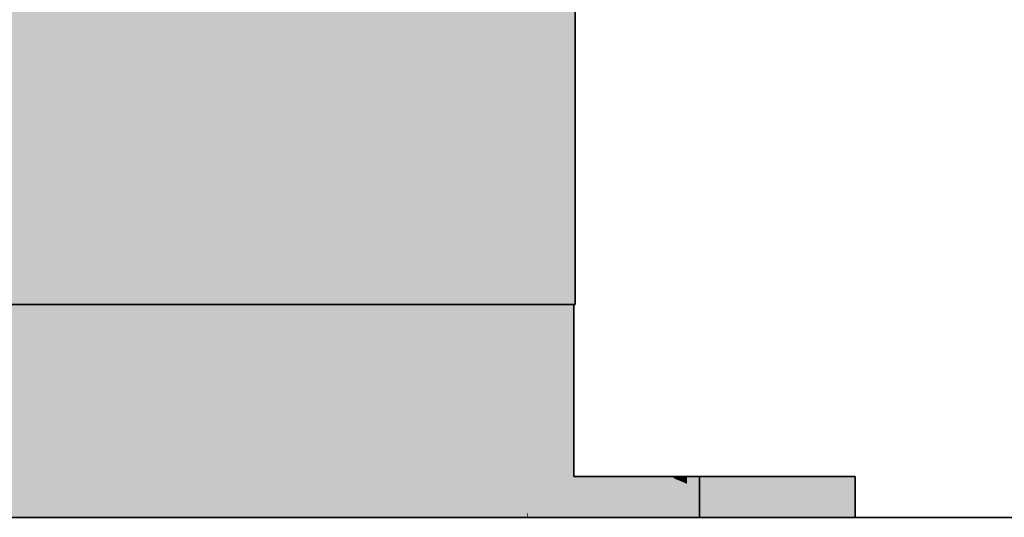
# Model space of a CAD drawing. Extents: x -133 to 627, y -127 to 467.
# Tile 356 of 421: x 385.74 to 388.14, y 36.78 to 37.99. Entities that reach past the tile are written whole.
import ezdxf

# ---------------------------------------------------------------- set-up
doc = ezdxf.new("R2010")
doc.units = 0
doc.layers.get('0').update_dxf_attribs({"lineweight": 35})
for name, color, linetype, lineweight, true_color in [('A_Aussenwand', 3, 'Continuous', 35, 0x00ff00), ('A_Geschossdecke-A06HSTEENL', 7, 'Continuous', 35, 0x008080), ('M-EQPT', 2, 'Continuous', 30, 0xffff00), ('M-EQPT-Shading', 2, 'Continuous', 30, 0xffff00)]:
    doc.layers.add(name, color=color, linetype=linetype, lineweight=lineweight, true_color=true_color)

# ---------------------------------------------------------------- blocks, each defined once
blk = doc.blocks.new('3D-Ansicht-A06HSS96NL', base_point=(136.761, 13.6809))
at = {"layer": 'M-EQPT-Shading', "color": 2, "true_color": 0xffff00}
for points in [[(387.0925, 37.2952), (386.1721, 48.1059), (380.4896, 37.2952), (386.1625, 48.1099)], [(381.4196, 48.1099), (381.41, 48.1059), (386.1625, 48.1099), (380.4896, 37.2952)], [(382.0512, 40.2722), (386.1625, 48.1099), (387.0925, 37.2952), (386.1721, 48.1059)], [(386.1721, 48.1059), (386.1825, 48.1046), (387.0925, 37.2952)], [(387.0925, 37.2952), (386.1825, 48.1046), (386.1721, 48.1059)], [(387.0925, 48.1046), (387.0925, 37.2952), (386.1825, 48.1046)], [(386.1825, 48.1046), (387.0925, 37.2952), (387.0925, 48.1046)], [(382.0512, 40.2722), (387.0925, 37.2952), (382.0512, 37.2952)], [(380.4896, 37.2952), (387.0925, 37.2952), (381.1096, 38.4772), (386.9919, 38.4772)], [(386.9919, 38.4772), (387.0925, 37.2952), (386.993, 38.4772)], [(386.993, 38.4772), (387.0925, 37.2952), (387.0925, 38.4772)], [(380.4896, 36.8752), (380.4896, 37.2952), (387.0896, 36.8752), (387.0896, 37.2952)], [(387.0896, 37.2952), (380.4896, 37.2952), (387.0896, 36.8752), (380.4896, 36.8752)], [(380.4896, 36.8752), (380.4896, 37.2952), (387.0896, 36.8752), (387.0896, 37.2952)], [(387.0896, 37.2952), (380.4896, 37.2952), (387.0896, 36.8752), (380.4896, 36.8752)], [(386.4279, 36.8752), (382.5911, 36.8752), (386.4279, 37.2952), (382.5911, 37.2952)], [(387.0896, 36.8752), (387.0896, 37.2952), (383.6653, 36.8752), (383.6653, 37.2952)], [(387.0896, 36.8752), (387.0896, 37.2952), (384.2513, 36.8752), (384.2513, 37.2952)], [(386.4279, 36.8752), (385.6513, 36.8752), (386.4279, 37.2952), (385.6513, 37.2952)], [(386.4279, 37.2952), (386.7021, 37.2952), (386.4279, 36.8752), (386.7021, 36.8752)], [(386.4279, 37.2952), (386.7021, 37.2952), (386.4279, 36.8752), (386.7021, 36.8752)], [(386.7021, 36.8752), (386.7021, 37.2952), (386.9129, 36.8752), (386.9129, 37.2952)], [(386.7021, 36.8752), (386.7021, 37.2952), (386.9129, 36.8752), (386.9129, 37.2952)], [(386.9129, 36.8752), (386.9129, 37.2952), (386.9758, 36.8752), (386.9758, 37.2952)], [(386.9129, 36.8752), (386.9129, 37.2952), (386.9758, 36.8752), (386.9758, 37.2952)], [(386.9758, 36.8752), (386.9758, 37.2952), (386.9779, 36.8752), (386.9779, 37.2952)], [(386.9758, 36.8752), (386.9758, 37.2952), (386.9779, 36.8752), (386.9779, 37.2952)], [(386.9779, 37.2952), (387.0896, 37.2952), (386.9779, 36.8752), (387.0896, 36.8752)], [(386.9779, 37.2952), (387.0896, 37.2952), (386.9779, 36.8752), (387.0896, 36.8752)], [(380.4896, 36.8752), (387.7766, 36.7752), (379.4296, 36.8752), (379.4296, 36.7752)], [(387.7766, 36.7752), (387.0896, 36.8752), (379.4296, 36.7752), (380.4896, 36.8752)], [(380.4896, 36.8752), (387.7766, 36.7752), (379.4296, 36.8752), (379.4296, 36.7752)], [(387.7766, 36.7752), (387.0896, 36.8752), (379.4296, 36.7752), (380.4896, 36.8752)], [(387.7766, 36.8752), (380.4896, 36.8752), (387.7766, 36.7752)], [(387.7766, 36.8752), (380.4896, 36.8752), (387.7766, 36.7752)], [(382.5911, 36.8464), (386.4279, 36.7937), (382.5911, 36.8752), (386.4279, 36.8752)], [(383.6653, 36.8305), (387.0896, 36.8752), (383.6653, 36.8752)], [(387.0896, 36.8752), (383.6653, 36.8305), (387.6719, 36.7752), (383.6653, 36.7752)], [(384.2513, 36.7752), (387.7766, 36.7752), (384.2513, 36.8752), (387.0896, 36.8752)], [(385.6513, 36.8044), (386.4279, 36.7937), (385.6513, 36.8752), (386.4279, 36.8752)], [(386.4279, 36.8752), (386.4279, 36.7937), (386.7021, 36.8752), (386.7021, 36.79)], [(386.4279, 36.8752), (386.4279, 36.7937), (386.7021, 36.8752), (386.7021, 36.79)], [(386.7021, 36.8752), (386.7021, 36.79), (386.9129, 36.8752), (386.9129, 36.7871)], [(386.7021, 36.8752), (386.7021, 36.79), (386.9129, 36.8752), (386.9129, 36.7871)], [(386.9129, 36.8752), (386.9129, 36.7871), (386.9758, 36.8752), (386.9758, 36.7862)], [(386.9129, 36.8752), (386.9129, 36.7871), (386.9758, 36.8752), (386.9758, 36.7862)], [(386.9758, 36.8752), (386.9758, 36.7862), (386.9779, 36.8752), (386.9779, 36.7862)], [(386.9758, 36.8752), (386.9758, 36.7862), (386.9779, 36.8752), (386.9779, 36.7862)], [(387.0887, 36.8752), (386.9779, 36.8752), (387.0887, 36.7847), (386.9779, 36.7862)], [(386.9779, 36.8752), (386.9779, 36.7862), (387.0887, 36.8752), (387.0887, 36.7847)], [(387.1845, 36.8752), (387.0887, 36.8752), (387.1845, 36.7834), (387.0887, 36.7847)], [(387.0887, 36.8752), (387.0887, 36.7847), (387.1565, 36.8752), (387.1565, 36.7837)], [(387.7766, 36.8752), (387.0896, 36.8752), (387.7766, 36.7752)], [(387.7766, 36.8752), (387.0896, 36.8752), (387.7766, 36.7752)], [(387.0896, 36.8752), (387.6719, 36.7752), (387.6719, 36.7905)], [(387.6719, 36.8752), (387.0896, 36.8752), (387.6719, 36.7905)], [(387.7766, 36.8752), (387.0896, 36.8752), (387.7766, 36.7752)], [(387.1565, 36.7837), (387.7766, 36.7752), (387.1565, 36.8752), (387.7766, 36.8752)], [(387.1845, 36.7834), (387.7766, 36.7752), (387.1845, 36.8752), (387.7766, 36.8752)], [(387.7766, 36.8752), (387.3966, 36.8752), (387.7766, 36.7752), (387.3966, 36.7752)], [(387.3966, 36.8752), (387.7766, 36.8752), (387.3966, 36.7752), (387.7766, 36.7752)], [(387.7766, 36.8532), (387.7766, 36.8752), (387.3966, 36.8532), (387.3966, 36.8752)], [(387.3966, 36.8752), (387.7766, 36.8752), (387.3966, 36.7752), (387.7766, 36.7752)], [(387.7766, 36.8752), (387.3966, 36.8752), (387.7766, 36.7752), (387.3966, 36.7752)], [(387.3966, 36.7752), (387.3966, 36.8752), (387.7482, 36.7752), (387.7482, 36.8752)], [(387.7766, 36.8752), (387.3966, 36.8752), (387.7766, 36.7752), (387.3966, 36.7752)], [(387.3966, 36.8752), (387.7766, 36.8752), (387.3966, 36.7752), (387.7766, 36.7752)], [(387.7766, 36.7752), (387.7766, 36.8752), (387.6719, 36.7905), (387.6719, 36.8752)], [(387.7482, 36.8752), (387.7766, 36.8752), (387.7482, 36.7752), (387.7766, 36.7752)], [(382.5911, 36.7752), (382.5911, 36.8464), (386.4279, 36.7752), (386.4279, 36.7937)], [(387.7766, 36.7752), (387.7766, 36.8532), (387.3966, 36.7752), (387.3966, 36.8532)], [(385.6513, 36.7752), (385.6513, 36.8044), (386.4279, 36.7752), (386.4279, 36.7937)], [(386.4279, 36.7752), (386.4279, 36.7937), (386.7021, 36.7752), (386.7021, 36.79)], [(386.4279, 36.7752), (386.4279, 36.7937), (386.7021, 36.7752), (386.7021, 36.79)], [(386.7021, 36.7752), (386.7021, 36.79), (386.9129, 36.7752), (386.9129, 36.7871)], [(386.7021, 36.7752), (386.7021, 36.79), (386.9129, 36.7752), (386.9129, 36.7871)], [(386.9129, 36.7752), (386.9129, 36.7871), (386.9758, 36.7752), (386.9758, 36.7862)], [(386.9129, 36.7752), (386.9129, 36.7871), (386.9758, 36.7752), (386.9758, 36.7862)], [(386.9758, 36.7752), (386.9758, 36.7862), (386.9779, 36.7752), (386.9779, 36.7862)], [(386.9758, 36.7752), (386.9758, 36.7862), (386.9779, 36.7752), (386.9779, 36.7862)], [(387.0887, 36.7752), (386.9779, 36.7752), (387.0887, 36.7847), (386.9779, 36.7862)], [(386.9779, 36.7752), (386.9779, 36.7862), (387.0887, 36.7752), (387.0887, 36.7847)], [(387.1845, 36.7752), (387.0887, 36.7752), (387.1845, 36.7834), (387.0887, 36.7847)], [(387.0887, 36.7752), (387.0887, 36.7847), (387.1565, 36.7752), (387.1565, 36.7837)], [(387.1565, 36.7837), (387.7766, 36.7752), (387.1565, 36.7752)], [(387.1845, 36.7834), (387.7766, 36.7752), (387.1845, 36.7752)], [(387.6719, 36.7752), (387.7766, 36.7752), (387.6719, 36.7905)]]:
    blk.add_solid(points, dxfattribs=at)
at = {"layer": 'M-EQPT-Shading', "color": 54, "true_color": 0x909000}
for points in [[(387.2807, 36.7752), (387.2807, 36.8752), (387.2766, 36.7752), (387.2766, 36.8752)], [(387.2807, 36.8752), (387.2807, 36.7752), (387.2766, 36.8752), (387.2766, 36.7752)], [(387.2807, 36.7752), (387.2807, 36.8752), (387.2766, 36.7752), (387.2766, 36.8752)], [(387.2807, 36.8752), (387.2807, 36.7752), (387.2766, 36.8752), (387.2766, 36.7752)], [(387.2807, 36.7752), (387.2807, 36.8752), (387.2766, 36.7752), (387.2766, 36.8752)], [(387.2807, 36.8752), (387.2807, 36.7752), (387.2766, 36.8752), (387.2766, 36.7752)], [(387.2807, 36.7752), (387.2807, 36.8752), (387.2766, 36.7752), (387.2766, 36.8752)], [(387.2807, 36.8752), (387.2807, 36.7752), (387.2766, 36.8752), (387.2766, 36.7752)]]:
    blk.add_solid(points, dxfattribs=at)
at = {"layer": 'M-EQPT-Shading', "color": 54, "true_color": 0xb0b000}
for points in [[(387.2807, 36.8752), (387.2807, 36.7752), (387.2927, 36.8752), (387.2927, 36.7752)], [(387.2927, 36.8752), (387.2927, 36.7752), (387.2807, 36.8752), (387.2807, 36.7752)], [(387.2807, 36.8752), (387.2807, 36.7752), (387.2927, 36.8752), (387.2927, 36.7752)], [(387.2927, 36.8752), (387.2927, 36.7752), (387.2807, 36.8752), (387.2807, 36.7752)], [(387.2807, 36.8752), (387.2807, 36.7752), (387.2927, 36.8752), (387.2927, 36.7752)], [(387.2927, 36.8752), (387.2927, 36.7752), (387.2807, 36.8752), (387.2807, 36.7752)], [(387.2807, 36.8752), (387.2807, 36.7752), (387.2927, 36.8752), (387.2927, 36.7752)], [(387.2927, 36.8752), (387.2927, 36.7752), (387.2807, 36.8752), (387.2807, 36.7752)]]:
    blk.add_solid(points, dxfattribs=at)
at = {"layer": 'M-EQPT-Shading', "color": 52, "true_color": 0xcdcd00}
for points in [[(387.2927, 36.8752), (387.2927, 36.7752), (387.3118, 36.8752), (387.3118, 36.7752)], [(387.3118, 36.8752), (387.3118, 36.7752), (387.2927, 36.8752), (387.2927, 36.7752)], [(387.2927, 36.8752), (387.2927, 36.7752), (387.3118, 36.8752), (387.3118, 36.7752)], [(387.3118, 36.8752), (387.3118, 36.7752), (387.2927, 36.8752), (387.2927, 36.7752)], [(387.2927, 36.8752), (387.2927, 36.7752), (387.3118, 36.8752), (387.3118, 36.7752)], [(387.3118, 36.8752), (387.3118, 36.7752), (387.2927, 36.8752), (387.2927, 36.7752)], [(387.2927, 36.8752), (387.2927, 36.7752), (387.3118, 36.8752), (387.3118, 36.7752)], [(387.3118, 36.8752), (387.3118, 36.7752), (387.2927, 36.8752), (387.2927, 36.7752)]]:
    blk.add_solid(points, dxfattribs=at)
at = {"layer": 'M-EQPT-Shading', "color": 52, "true_color": 0xe4e400}
for points in [[(387.3118, 36.8752), (387.3118, 36.7752), (387.3366, 36.8752), (387.3366, 36.7752)], [(387.3366, 36.8752), (387.3366, 36.7752), (387.3118, 36.8752), (387.3118, 36.7752)], [(387.3289, 36.8752), (387.3118, 36.8752), (387.3366, 36.7752), (387.3118, 36.7752)], [(387.3366, 36.8752), (387.3366, 36.7752), (387.3118, 36.8752), (387.3118, 36.7752)], [(387.3118, 36.8752), (387.3118, 36.7752), (387.3366, 36.8752), (387.3366, 36.7752)], [(387.3366, 36.8752), (387.3366, 36.7752), (387.3118, 36.8752), (387.3118, 36.7752)], [(387.3118, 36.8752), (387.3118, 36.7752), (387.3366, 36.8752), (387.3366, 36.7752)], [(387.3366, 36.8752), (387.3366, 36.7752), (387.3118, 36.8752), (387.3118, 36.7752)], [(387.3366, 36.8752), (387.3289, 36.8752), (387.3366, 36.8693)], [(387.3289, 36.8752), (387.3366, 36.7752), (387.3366, 36.8693)]]:
    blk.add_solid(points, dxfattribs=at)
at = {"layer": 'M-EQPT-Shading', "color": 2, "true_color": 0xf5f500}
for points in [[(387.3366, 36.8752), (387.3366, 36.7752), (387.3656, 36.8752), (387.3656, 36.7752)], [(387.3656, 36.8752), (387.3656, 36.7752), (387.3366, 36.8752), (387.3366, 36.7752)], [(387.3656, 36.8752), (387.3366, 36.8752), (387.3656, 36.8573), (387.3366, 36.8693)], [(387.3656, 36.8752), (387.3656, 36.7752), (387.3366, 36.8752), (387.3366, 36.7752)], [(387.3366, 36.8752), (387.3366, 36.7752), (387.3656, 36.8752), (387.3656, 36.7752)], [(387.3656, 36.8752), (387.3656, 36.7752), (387.3366, 36.8752), (387.3366, 36.7752)], [(387.3366, 36.8752), (387.3366, 36.7752), (387.3656, 36.8752), (387.3656, 36.7752)], [(387.3656, 36.8752), (387.3656, 36.7752), (387.3366, 36.8752), (387.3366, 36.7752)], [(387.3366, 36.8693), (387.3366, 36.7752), (387.3656, 36.8573), (387.3656, 36.7752)]]:
    blk.add_solid(points, dxfattribs=at)
at = {"layer": 'M-EQPT-Shading', "color": 2, "true_color": 0xfdfd00}
for points in [[(387.3656, 36.8752), (387.3656, 36.7752), (387.3966, 36.8752), (387.3966, 36.7752)], [(387.3656, 36.7752), (387.3656, 36.8752), (387.3966, 36.7752), (387.3966, 36.8752)], [(387.3966, 36.8752), (387.3656, 36.8752), (387.3966, 36.8532), (387.3656, 36.8573)], [(387.3656, 36.7752), (387.3656, 36.8752), (387.3966, 36.7752), (387.3966, 36.8752)], [(387.3656, 36.8752), (387.3656, 36.7752), (387.3966, 36.8752), (387.3966, 36.7752)], [(387.3656, 36.7752), (387.3656, 36.8752), (387.3966, 36.7752), (387.3966, 36.8752)], [(387.3656, 36.8752), (387.3656, 36.7752), (387.3966, 36.8752), (387.3966, 36.7752)], [(387.3656, 36.7752), (387.3656, 36.8752), (387.3966, 36.7752), (387.3966, 36.8752)], [(387.3656, 36.8573), (387.3656, 36.7752), (387.3966, 36.8532), (387.3966, 36.7752)]]:
    blk.add_solid(points, dxfattribs=at)
blk = doc.blocks.new('Referenz-A06HSTEFNL', base_point=(136.761, 13.6809))
at = {"layer": 'A_Geschossdecke-A06HSTEENL', "color": 0, "linetype": 'ByBlock', "ltscale": 0.35}
blk.add_line((396.9812, 36.7752), (196.345, 36.7752), dxfattribs=at)
blk = doc.blocks.new('Referenz-A06HSTEJNL', base_point=(136.761, 32.3752))
at = {"layer": 'A_Aussenwand', "color": 0, "linetype": 'ByBlock', "ltscale": 0.35}
for p in [(397.04, 36.7752), (396.6048, 36.7752)]:
    blk.add_line(p, (195.7437, 36.7752), dxfattribs=at)
blk = doc.blocks.new('Blockreferenz-A06HSTIJNL', base_point=(380.4896, 37.2952))
at = {"linetype": 'ByBlock', "lineweight": -2, "ltscale": 0.3}
for p, q in [((387.0925, 48.1046), (387.0925, 37.2952)), ((387.0925, 37.2952), (387.0925, 48.1046)), ((387.0925, 48.1046), (387.0925, 37.2952)), ((387.0925, 37.2952), (387.0925, 48.1046)), ((380.4896, 37.2952), (387.0925, 37.2952)), ((387.0925, 37.2952), (380.4896, 37.2952)), ((387.0925, 37.2952), (380.4896, 37.2952)), ((380.4896, 37.2952), (387.0925, 37.2952)), ((387.0925, 37.2952), (387.0925, 37.2952)), ((387.0925, 37.2952), (387.0925, 37.2952))]:
    blk.add_line(p, q, dxfattribs=at)
blk = doc.blocks.new('Blockreferenz-A06HSTK7NL', base_point=(379.4296, 36.7752))
at = {"linetype": 'ByBlock', "lineweight": -2, "ltscale": 0.3}
for p, q in [((380.4896, 37.2952), (387.0896, 37.2952)), ((387.0896, 37.2952), (380.4896, 37.2952)), ((387.0896, 37.2952), (380.4896, 37.2952)), ((380.4896, 37.2952), (387.0896, 37.2952)), ((387.0896, 37.2952), (387.0896, 36.8752)), ((387.0896, 36.8752), (387.0896, 37.2952)), ((387.0896, 37.2952), (387.0896, 37.2952)), ((387.0896, 36.8752), (387.0896, 37.2952)), ((387.0896, 37.2952), (387.0896, 37.2952)), ((387.0896, 37.2952), (387.0896, 36.8752)), ((387.0896, 36.8752), (387.7766, 36.8752)), ((387.7766, 36.8752), (387.0896, 36.8752)), ((387.0896, 36.8752), (387.0896, 36.8752)), ((387.0896, 36.8752), (387.0896, 36.8752)), ((387.7766, 36.8752), (387.0896, 36.8752)), ((387.0896, 36.8752), (387.7766, 36.8752)), ((387.2766, 36.8752), (387.2807, 36.8752)), ((387.2807, 36.8752), (387.2766, 36.8752)), ((387.2807, 36.8752), (387.2766, 36.8752)), ((387.2766, 36.8752), (387.2807, 36.8752)), ((387.2807, 36.8752), (387.2927, 36.8752)), ((387.2927, 36.8752), (387.2807, 36.8752)), ((387.2927, 36.8752), (387.2807, 36.8752)), ((387.2807, 36.8752), (387.2927, 36.8752)), ((387.2927, 36.8752), (387.3118, 36.8752)), ((387.3118, 36.8752), (387.2927, 36.8752)), ((387.3118, 36.8752), (387.2927, 36.8752)), ((387.2927, 36.8752), (387.3118, 36.8752)), ((387.3118, 36.8752), (387.3366, 36.8752)), ((387.3366, 36.8752), (387.3118, 36.8752)), ((387.3366, 36.8752), (387.3118, 36.8752)), ((387.3118, 36.8752), (387.3366, 36.8752)), ((387.3366, 36.8752), (387.3656, 36.8752)), ((387.3656, 36.8752), (387.3366, 36.8752)), ((387.3656, 36.8752), (387.3366, 36.8752)), ((387.3366, 36.8752), (387.3656, 36.8752)), ((387.3656, 36.8752), (387.3966, 36.8752)), ((387.3966, 36.8752), (387.3656, 36.8752)), ((387.3966, 36.8752), (387.3656, 36.8752)), ((387.3656, 36.8752), (387.3966, 36.8752)), ((387.3966, 36.8752), (387.7766, 36.8752)), ((387.7766, 36.8752), (387.3966, 36.8752)), ((387.7766, 36.8752), (387.3966, 36.8752)), ((387.3966, 36.8752), (387.3966, 36.7752)), ((387.3966, 36.7752), (387.3966, 36.8752)), ((387.3966, 36.8752), (387.3966, 36.7752)), ((387.3966, 36.8752), (387.7766, 36.8752)), ((387.3966, 36.7752), (387.3966, 36.8752)), ((387.7766, 36.8752), (387.7766, 36.7752)), ((387.7766, 36.7752), (387.7766, 36.8752)), ((387.7766, 36.8752), (387.7766, 36.8752)), ((387.7766, 36.8752), (387.7766, 36.8752)), ((387.7766, 36.7752), (387.7766, 36.8752)), ((387.7766, 36.8752), (387.7766, 36.8752)), ((387.7766, 36.8752), (387.7766, 36.7752)), ((387.7766, 36.7752), (387.7766, 36.8752)), ((387.7766, 36.8752), (387.7766, 36.8752)), ((387.7766, 36.8752), (387.7766, 36.7752)), ((387.7766, 36.7752), (387.7766, 36.8752)), ((387.7766, 36.8752), (387.7766, 36.7752)), ((387.7766, 36.7752), (379.4296, 36.7752)), ((379.4296, 36.7752), (387.7766, 36.7752)), ((379.4296, 36.7752), (387.7766, 36.7752)), ((387.7766, 36.7752), (379.4296, 36.7752)), ((387.2807, 36.7752), (387.2766, 36.7752)), ((387.2766, 36.7752), (387.2807, 36.7752)), ((387.2766, 36.7752), (387.2807, 36.7752)), ((387.2807, 36.7752), (387.2766, 36.7752)), ((387.2927, 36.7752), (387.2807, 36.7752)), ((387.2807, 36.7752), (387.2927, 36.7752)), ((387.2807, 36.7752), (387.2927, 36.7752)), ((387.2927, 36.7752), (387.2807, 36.7752)), ((387.3118, 36.7752), (387.2927, 36.7752)), ((387.2927, 36.7752), (387.3118, 36.7752)), ((387.2927, 36.7752), (387.3118, 36.7752)), ((387.3118, 36.7752), (387.2927, 36.7752)), ((387.3366, 36.7752), (387.3118, 36.7752)), ((387.3118, 36.7752), (387.3366, 36.7752)), ((387.3118, 36.7752), (387.3366, 36.7752)), ((387.3366, 36.7752), (387.3118, 36.7752)), ((387.3656, 36.7752), (387.3366, 36.7752)), ((387.3366, 36.7752), (387.3656, 36.7752)), ((387.3366, 36.7752), (387.3656, 36.7752)), ((387.3656, 36.7752), (387.3366, 36.7752)), ((387.3966, 36.7752), (387.3656, 36.7752)), ((387.3656, 36.7752), (387.3966, 36.7752)), ((387.3656, 36.7752), (387.3966, 36.7752)), ((387.3966, 36.7752), (387.3656, 36.7752)), ((387.7766, 36.7752), (387.3966, 36.7752)), ((387.3966, 36.7752), (387.7766, 36.7752)), ((387.3966, 36.7752), (387.7766, 36.7752)), ((387.7766, 36.7752), (387.3966, 36.7752)), ((387.7766, 36.7752), (387.7766, 36.7752)), ((387.7766, 36.7752), (387.7766, 36.7752)), ((387.7766, 36.7752), (387.7766, 36.7752)), ((387.7766, 36.7752), (387.7766, 36.7752))]:
    blk.add_line(p, q, dxfattribs=at)
blk = doc.blocks.new('Blockreferenz-A06HSTN7NL', base_point=(379.4296, 36.7752))
at = {"linetype": 'ByBlock', "lineweight": -2, "ltscale": 0.3}
for p, q in [((380.4896, 37.2952), (387.0896, 37.2952)), ((387.0896, 37.2952), (380.4896, 37.2952)), ((387.0896, 37.2952), (380.4896, 37.2952)), ((380.4896, 37.2952), (387.0896, 37.2952)), ((387.0896, 37.2952), (387.0896, 36.8752)), ((387.0896, 36.8752), (387.0896, 37.2952)), ((387.0896, 37.2952), (387.0896, 37.2952)), ((387.0896, 36.8752), (387.0896, 37.2952)), ((387.0896, 37.2952), (387.0896, 37.2952)), ((387.0896, 37.2952), (387.0896, 36.8752)), ((387.0896, 36.8752), (387.7766, 36.8752)), ((387.7766, 36.8752), (387.0896, 36.8752)), ((387.0896, 36.8752), (387.0896, 36.8752)), ((387.0896, 36.8752), (387.0896, 36.8752)), ((387.7766, 36.8752), (387.0896, 36.8752)), ((387.0896, 36.8752), (387.7766, 36.8752)), ((387.2766, 36.8752), (387.2807, 36.8752)), ((387.2807, 36.8752), (387.2766, 36.8752)), ((387.2807, 36.8752), (387.2766, 36.8752)), ((387.2766, 36.8752), (387.2807, 36.8752)), ((387.2807, 36.8752), (387.2927, 36.8752)), ((387.2927, 36.8752), (387.2807, 36.8752)), ((387.2927, 36.8752), (387.2807, 36.8752)), ((387.2807, 36.8752), (387.2927, 36.8752)), ((387.2927, 36.8752), (387.3118, 36.8752)), ((387.3118, 36.8752), (387.2927, 36.8752)), ((387.3118, 36.8752), (387.2927, 36.8752)), ((387.2927, 36.8752), (387.3118, 36.8752)), ((387.3118, 36.8752), (387.3366, 36.8752)), ((387.3366, 36.8752), (387.3118, 36.8752)), ((387.3366, 36.8752), (387.3118, 36.8752)), ((387.3118, 36.8752), (387.3366, 36.8752)), ((387.3366, 36.8752), (387.3656, 36.8752)), ((387.3656, 36.8752), (387.3366, 36.8752)), ((387.3656, 36.8752), (387.3366, 36.8752)), ((387.3366, 36.8752), (387.3656, 36.8752)), ((387.3656, 36.8752), (387.3966, 36.8752)), ((387.3966, 36.8752), (387.3656, 36.8752)), ((387.3966, 36.8752), (387.3656, 36.8752)), ((387.3656, 36.8752), (387.3966, 36.8752)), ((387.3966, 36.8752), (387.7766, 36.8752)), ((387.7766, 36.8752), (387.3966, 36.8752)), ((387.7766, 36.8752), (387.3966, 36.8752)), ((387.3966, 36.8752), (387.3966, 36.7752)), ((387.3966, 36.7752), (387.3966, 36.8752)), ((387.3966, 36.8752), (387.3966, 36.7752)), ((387.3966, 36.8752), (387.7766, 36.8752)), ((387.3966, 36.7752), (387.3966, 36.8752)), ((387.7766, 36.8752), (387.7766, 36.7752)), ((387.7766, 36.7752), (387.7766, 36.8752)), ((387.7766, 36.8752), (387.7766, 36.8752)), ((387.7766, 36.8752), (387.7766, 36.8752)), ((387.7766, 36.7752), (387.7766, 36.8752)), ((387.7766, 36.8752), (387.7766, 36.8752)), ((387.7766, 36.8752), (387.7766, 36.7752)), ((387.7766, 36.7752), (387.7766, 36.8752)), ((387.7766, 36.8752), (387.7766, 36.8752)), ((387.7766, 36.8752), (387.7766, 36.7752)), ((387.7766, 36.7752), (387.7766, 36.8752)), ((387.7766, 36.8752), (387.7766, 36.7752)), ((387.7766, 36.7752), (379.4296, 36.7752)), ((379.4296, 36.7752), (387.7766, 36.7752)), ((379.4296, 36.7752), (387.7766, 36.7752)), ((387.7766, 36.7752), (379.4296, 36.7752)), ((387.2807, 36.7752), (387.2766, 36.7752)), ((387.2766, 36.7752), (387.2807, 36.7752)), ((387.2766, 36.7752), (387.2807, 36.7752)), ((387.2807, 36.7752), (387.2766, 36.7752)), ((387.2927, 36.7752), (387.2807, 36.7752)), ((387.2807, 36.7752), (387.2927, 36.7752)), ((387.2807, 36.7752), (387.2927, 36.7752)), ((387.2927, 36.7752), (387.2807, 36.7752)), ((387.3118, 36.7752), (387.2927, 36.7752)), ((387.2927, 36.7752), (387.3118, 36.7752)), ((387.2927, 36.7752), (387.3118, 36.7752)), ((387.3118, 36.7752), (387.2927, 36.7752)), ((387.3366, 36.7752), (387.3118, 36.7752)), ((387.3118, 36.7752), (387.3366, 36.7752)), ((387.3118, 36.7752), (387.3366, 36.7752)), ((387.3366, 36.7752), (387.3118, 36.7752)), ((387.3656, 36.7752), (387.3366, 36.7752)), ((387.3366, 36.7752), (387.3656, 36.7752)), ((387.3366, 36.7752), (387.3656, 36.7752)), ((387.3656, 36.7752), (387.3366, 36.7752)), ((387.3966, 36.7752), (387.3656, 36.7752)), ((387.3656, 36.7752), (387.3966, 36.7752)), ((387.3656, 36.7752), (387.3966, 36.7752)), ((387.3966, 36.7752), (387.3656, 36.7752)), ((387.7766, 36.7752), (387.3966, 36.7752)), ((387.3966, 36.7752), (387.7766, 36.7752)), ((387.3966, 36.7752), (387.7766, 36.7752)), ((387.7766, 36.7752), (387.3966, 36.7752)), ((387.7766, 36.7752), (387.7766, 36.7752)), ((387.7766, 36.7752), (387.7766, 36.7752)), ((387.7766, 36.7752), (387.7766, 36.7752)), ((387.7766, 36.7752), (387.7766, 36.7752))]:
    blk.add_line(p, q, dxfattribs=at)
blk = doc.blocks.new('Blockreferenz-A06HSTS9NL', base_point=(380.4896, 37.2952))
at = {"linetype": 'ByBlock', "lineweight": -2, "ltscale": 0.3}
for p, q in [((387.0925, 48.1046), (387.0925, 37.2952)), ((387.0925, 37.2952), (387.0925, 48.1046)), ((387.0925, 37.2952), (380.4896, 37.2952)), ((380.4896, 37.2952), (387.0925, 37.2952)), ((387.0925, 37.2952), (387.0925, 37.2952)), ((387.0925, 37.2952), (387.0925, 37.2952))]:
    blk.add_line(p, q, dxfattribs=at)
blk = doc.blocks.new('Blockreferenz-A06HSTSXNL', base_point=(379.4296, 36.7752))
at = {"linetype": 'ByBlock', "lineweight": -2, "ltscale": 0.3}
for p, q in [((380.4896, 37.2952), (387.0896, 37.2952)), ((387.0896, 37.2952), (380.4896, 37.2952)), ((387.0896, 37.2952), (380.4896, 37.2952)), ((380.4896, 37.2952), (387.0896, 37.2952)), ((387.0896, 37.2952), (387.0896, 36.8752)), ((387.0896, 36.8752), (387.0896, 37.2952)), ((387.0896, 37.2952), (387.0896, 37.2952)), ((387.0896, 36.8752), (387.0896, 37.2952)), ((387.0896, 37.2952), (387.0896, 37.2952)), ((387.0896, 37.2952), (387.0896, 36.8752)), ((387.0896, 36.8752), (387.7766, 36.8752)), ((387.7766, 36.8752), (387.0896, 36.8752)), ((387.0896, 36.8752), (387.0896, 36.8752)), ((387.0896, 36.8752), (387.0896, 36.8752)), ((387.7766, 36.8752), (387.0896, 36.8752)), ((387.0896, 36.8752), (387.7766, 36.8752)), ((387.2766, 36.8752), (387.2807, 36.8752)), ((387.2807, 36.8752), (387.2766, 36.8752)), ((387.2807, 36.8752), (387.2766, 36.8752)), ((387.2766, 36.8752), (387.2807, 36.8752)), ((387.2807, 36.8752), (387.2927, 36.8752)), ((387.2927, 36.8752), (387.2807, 36.8752)), ((387.2927, 36.8752), (387.2807, 36.8752)), ((387.2807, 36.8752), (387.2927, 36.8752)), ((387.2927, 36.8752), (387.3118, 36.8752)), ((387.3118, 36.8752), (387.2927, 36.8752)), ((387.3118, 36.8752), (387.2927, 36.8752)), ((387.2927, 36.8752), (387.3118, 36.8752)), ((387.3118, 36.8752), (387.3366, 36.8752)), ((387.3366, 36.8752), (387.3118, 36.8752)), ((387.3366, 36.8752), (387.3118, 36.8752)), ((387.3118, 36.8752), (387.3366, 36.8752)), ((387.3366, 36.8752), (387.3656, 36.8752)), ((387.3656, 36.8752), (387.3366, 36.8752)), ((387.3656, 36.8752), (387.3366, 36.8752)), ((387.3366, 36.8752), (387.3656, 36.8752)), ((387.3656, 36.8752), (387.3966, 36.8752)), ((387.3966, 36.8752), (387.3656, 36.8752)), ((387.3966, 36.8752), (387.3656, 36.8752)), ((387.3656, 36.8752), (387.3966, 36.8752)), ((387.3966, 36.8752), (387.7766, 36.8752)), ((387.7766, 36.8752), (387.3966, 36.8752)), ((387.7766, 36.8752), (387.3966, 36.8752)), ((387.3966, 36.8752), (387.3966, 36.7752)), ((387.3966, 36.7752), (387.3966, 36.8752)), ((387.3966, 36.8752), (387.3966, 36.7752)), ((387.3966, 36.8752), (387.7766, 36.8752)), ((387.3966, 36.7752), (387.3966, 36.8752)), ((387.7766, 36.8752), (387.7766, 36.7752)), ((387.7766, 36.7752), (387.7766, 36.8752)), ((387.7766, 36.8752), (387.7766, 36.8752)), ((387.7766, 36.8752), (387.7766, 36.8752)), ((387.7766, 36.7752), (387.7766, 36.8752)), ((387.7766, 36.8752), (387.7766, 36.8752)), ((387.7766, 36.8752), (387.7766, 36.7752)), ((387.7766, 36.7752), (387.7766, 36.8752)), ((387.7766, 36.8752), (387.7766, 36.8752)), ((387.7766, 36.8752), (387.7766, 36.7752)), ((387.7766, 36.7752), (387.7766, 36.8752)), ((387.7766, 36.8752), (387.7766, 36.7752)), ((387.7766, 36.7752), (379.4296, 36.7752)), ((379.4296, 36.7752), (387.7766, 36.7752)), ((379.4296, 36.7752), (387.7766, 36.7752)), ((387.7766, 36.7752), (379.4296, 36.7752)), ((387.2807, 36.7752), (387.2766, 36.7752)), ((387.2766, 36.7752), (387.2807, 36.7752)), ((387.2766, 36.7752), (387.2807, 36.7752)), ((387.2807, 36.7752), (387.2766, 36.7752)), ((387.2927, 36.7752), (387.2807, 36.7752)), ((387.2807, 36.7752), (387.2927, 36.7752)), ((387.2807, 36.7752), (387.2927, 36.7752)), ((387.2927, 36.7752), (387.2807, 36.7752)), ((387.3118, 36.7752), (387.2927, 36.7752)), ((387.2927, 36.7752), (387.3118, 36.7752)), ((387.2927, 36.7752), (387.3118, 36.7752)), ((387.3118, 36.7752), (387.2927, 36.7752)), ((387.3366, 36.7752), (387.3118, 36.7752)), ((387.3118, 36.7752), (387.3366, 36.7752)), ((387.3118, 36.7752), (387.3366, 36.7752)), ((387.3366, 36.7752), (387.3118, 36.7752)), ((387.3656, 36.7752), (387.3366, 36.7752)), ((387.3366, 36.7752), (387.3656, 36.7752)), ((387.3366, 36.7752), (387.3656, 36.7752)), ((387.3656, 36.7752), (387.3366, 36.7752)), ((387.3966, 36.7752), (387.3656, 36.7752)), ((387.3656, 36.7752), (387.3966, 36.7752)), ((387.3656, 36.7752), (387.3966, 36.7752)), ((387.3966, 36.7752), (387.3656, 36.7752)), ((387.7766, 36.7752), (387.3966, 36.7752)), ((387.3966, 36.7752), (387.7766, 36.7752)), ((387.3966, 36.7752), (387.7766, 36.7752)), ((387.7766, 36.7752), (387.3966, 36.7752)), ((387.7766, 36.7752), (387.7766, 36.7752)), ((387.7766, 36.7752), (387.7766, 36.7752)), ((387.7766, 36.7752), (387.7766, 36.7752)), ((387.7766, 36.7752), (387.7766, 36.7752))]:
    blk.add_line(p, q, dxfattribs=at)
blk = doc.blocks.new('Blockreferenz-A06HSTU7NL', base_point=(379.4296, 36.7752))
at = {"linetype": 'ByBlock', "lineweight": -2, "ltscale": 0.3}
for p, q in [((380.4896, 37.2952), (387.0896, 37.2952)), ((387.0896, 37.2952), (380.4896, 37.2952)), ((387.0896, 37.2952), (380.4896, 37.2952)), ((380.4896, 37.2952), (387.0896, 37.2952)), ((387.0896, 37.2952), (387.0896, 36.8752)), ((387.0896, 36.8752), (387.0896, 37.2952)), ((387.0896, 37.2952), (387.0896, 37.2952)), ((387.0896, 36.8752), (387.0896, 37.2952)), ((387.0896, 37.2952), (387.0896, 37.2952)), ((387.0896, 37.2952), (387.0896, 36.8752)), ((387.0896, 36.8752), (387.7766, 36.8752)), ((387.7766, 36.8752), (387.0896, 36.8752)), ((387.0896, 36.8752), (387.0896, 36.8752)), ((387.0896, 36.8752), (387.0896, 36.8752)), ((387.7766, 36.8752), (387.0896, 36.8752)), ((387.0896, 36.8752), (387.7766, 36.8752)), ((387.2766, 36.8752), (387.2807, 36.8752)), ((387.2807, 36.8752), (387.2766, 36.8752)), ((387.2807, 36.8752), (387.2766, 36.8752)), ((387.2766, 36.8752), (387.2807, 36.8752)), ((387.2807, 36.8752), (387.2927, 36.8752)), ((387.2927, 36.8752), (387.2807, 36.8752)), ((387.2927, 36.8752), (387.2807, 36.8752)), ((387.2807, 36.8752), (387.2927, 36.8752)), ((387.2927, 36.8752), (387.3118, 36.8752)), ((387.3118, 36.8752), (387.2927, 36.8752)), ((387.3118, 36.8752), (387.2927, 36.8752)), ((387.2927, 36.8752), (387.3118, 36.8752)), ((387.3118, 36.8752), (387.3366, 36.8752)), ((387.3366, 36.8752), (387.3118, 36.8752)), ((387.3366, 36.8752), (387.3118, 36.8752)), ((387.3118, 36.8752), (387.3366, 36.8752)), ((387.3366, 36.8752), (387.3656, 36.8752)), ((387.3656, 36.8752), (387.3366, 36.8752)), ((387.3656, 36.8752), (387.3366, 36.8752)), ((387.3366, 36.8752), (387.3656, 36.8752)), ((387.3656, 36.8752), (387.3966, 36.8752)), ((387.3966, 36.8752), (387.3656, 36.8752)), ((387.3966, 36.8752), (387.3656, 36.8752)), ((387.3656, 36.8752), (387.3966, 36.8752)), ((387.3966, 36.8752), (387.7766, 36.8752)), ((387.7766, 36.8752), (387.3966, 36.8752)), ((387.7766, 36.8752), (387.3966, 36.8752)), ((387.3966, 36.8752), (387.3966, 36.7752)), ((387.3966, 36.7752), (387.3966, 36.8752)), ((387.3966, 36.8752), (387.3966, 36.7752)), ((387.3966, 36.8752), (387.7766, 36.8752)), ((387.3966, 36.7752), (387.3966, 36.8752)), ((387.7766, 36.8752), (387.7766, 36.7752)), ((387.7766, 36.7752), (387.7766, 36.8752)), ((387.7766, 36.8752), (387.7766, 36.8752)), ((387.7766, 36.8752), (387.7766, 36.8752)), ((387.7766, 36.7752), (387.7766, 36.8752)), ((387.7766, 36.8752), (387.7766, 36.8752)), ((387.7766, 36.8752), (387.7766, 36.7752)), ((387.7766, 36.7752), (387.7766, 36.8752)), ((387.7766, 36.8752), (387.7766, 36.8752)), ((387.7766, 36.8752), (387.7766, 36.7752)), ((387.7766, 36.7752), (387.7766, 36.8752)), ((387.7766, 36.8752), (387.7766, 36.7752)), ((387.7766, 36.7752), (379.4296, 36.7752)), ((379.4296, 36.7752), (387.7766, 36.7752)), ((379.4296, 36.7752), (387.7766, 36.7752)), ((387.7766, 36.7752), (379.4296, 36.7752)), ((387.2807, 36.7752), (387.2766, 36.7752)), ((387.2766, 36.7752), (387.2807, 36.7752)), ((387.2766, 36.7752), (387.2807, 36.7752)), ((387.2807, 36.7752), (387.2766, 36.7752)), ((387.2927, 36.7752), (387.2807, 36.7752)), ((387.2807, 36.7752), (387.2927, 36.7752)), ((387.2807, 36.7752), (387.2927, 36.7752)), ((387.2927, 36.7752), (387.2807, 36.7752)), ((387.3118, 36.7752), (387.2927, 36.7752)), ((387.2927, 36.7752), (387.3118, 36.7752)), ((387.2927, 36.7752), (387.3118, 36.7752)), ((387.3118, 36.7752), (387.2927, 36.7752)), ((387.3366, 36.7752), (387.3118, 36.7752)), ((387.3118, 36.7752), (387.3366, 36.7752)), ((387.3118, 36.7752), (387.3366, 36.7752)), ((387.3366, 36.7752), (387.3118, 36.7752)), ((387.3656, 36.7752), (387.3366, 36.7752)), ((387.3366, 36.7752), (387.3656, 36.7752)), ((387.3366, 36.7752), (387.3656, 36.7752)), ((387.3656, 36.7752), (387.3366, 36.7752)), ((387.3966, 36.7752), (387.3656, 36.7752)), ((387.3656, 36.7752), (387.3966, 36.7752)), ((387.3656, 36.7752), (387.3966, 36.7752)), ((387.3966, 36.7752), (387.3656, 36.7752)), ((387.7766, 36.7752), (387.3966, 36.7752)), ((387.3966, 36.7752), (387.7766, 36.7752)), ((387.3966, 36.7752), (387.7766, 36.7752)), ((387.7766, 36.7752), (387.3966, 36.7752)), ((387.7766, 36.7752), (387.7766, 36.7752)), ((387.7766, 36.7752), (387.7766, 36.7752)), ((387.7766, 36.7752), (387.7766, 36.7752)), ((387.7766, 36.7752), (387.7766, 36.7752))]:
    blk.add_line(p, q, dxfattribs=at)

msp = doc.modelspace()

# ---------------------------------------------------------------- linework, layer by layer
at = {"layer": 'M-EQPT', "color": 8, "ltscale": 0.3, "true_color": 0x808080}
msp.add_line((387.0925, 63.5352), (387.0925, 37.2952), dxfattribs=at)
msp.add_line((387.0925, 63.5352), (387.0925, 37.2952), dxfattribs=at)

# ---------------------------------------------------------------- block references
at = {"color": 251, "lineweight": 25, "ltscale": 0.25, "true_color": 0x585858}
for name, p in [('Referenz-A06HSTEJNL', (136.761, 32.3752)), ('Referenz-A06HSTEFNL', (136.761, 13.6809))]:
    msp.add_blockref(name, p, dxfattribs=at)
msp.add_blockref('3D-Ansicht-A06HSS96NL', (136.761, 13.6809))
at = {"layer": 'M-EQPT', "color": 8, "ltscale": 0.3, "true_color": 0x808080}
for name, p in [('Blockreferenz-A06HSTIJNL', (380.4896, 37.2952)), ('Blockreferenz-A06HSTS9NL', (380.4896, 37.2952)), ('Blockreferenz-A06HSTK7NL', (379.4296, 36.7752)), ('Blockreferenz-A06HSTN7NL', (379.4296, 36.7752)), ('Blockreferenz-A06HSTSXNL', (379.4296, 36.7752)), ('Blockreferenz-A06HSTU7NL', (379.4296, 36.7752))]:
    msp.add_blockref(name, p, dxfattribs=at)

doc.saveas('drawing.dxf')
